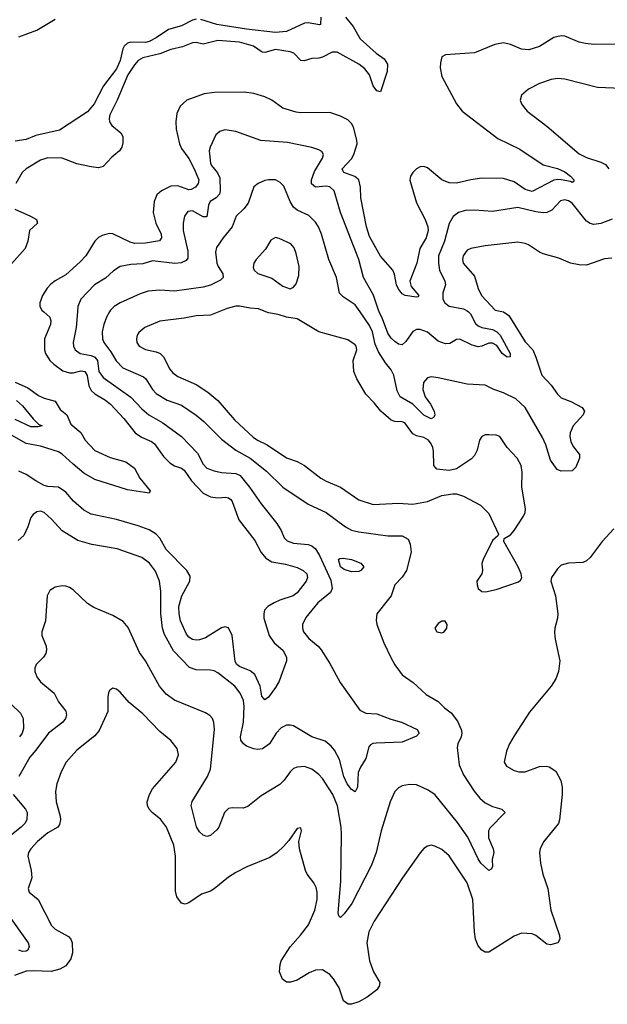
# Model space of a CAD drawing. Header units: inches. Extents: x 1934316 to 2140091, y 524953 to 667329.
# Tile 262 of 384: x 2023855 to 2027105, y 646170 to 651616. Entities that reach past the tile are written whole.
import ezdxf

# ---------------------------------------------------------------- set-up
doc = ezdxf.new("R2010")
doc.units = ezdxf.units.IN
doc.header["$MEASUREMENT"] = 0
doc.layers.add('C0624', color=7, linetype='Continuous')
doc.layers.add('C0625', color=7, linetype='Continuous')

msp = doc.modelspace()

# ---------------------------------------------------------------- linework, layer by layer
at = {"layer": 'C0624', "color": 5}
for points, elevation in [([(2024173.6, 650000), (2024167.5, 649912.5), (2024151.1, 649831.1), (2024152.9, 649810), (2024160.7, 649790), (2024189.1, 649769.1), (2024250, 649758.3), (2024270, 649749.4), (2024284.1, 649730), (2024293.2, 649670), (2024316.2, 649636.2), (2024468.5, 649528.5), (2024530, 649462.7), (2024569.6, 649429.6), (2024646.1, 649386.1), (2024749.1, 649310), (2024837.4, 649217.4), (2024870, 649157), (2024890, 649134.9), (2024930, 649120.2), (2024970, 649112), (2025050, 649106.7), (2025074.1, 649094.1), (2025126, 649030), (2025190, 648937.3), (2025276.1, 648830), (2025300.3, 648790), (2025317, 648750), (2025333.8, 648733.8), (2025370, 648719.7), (2025450, 648713.4), (2025470, 648705.5), (2025490, 648688.5), (2025512.8, 648652.8), (2025575.7, 648515.7), (2025583.5, 648470), (2025572.9, 648447), (2025503.6, 648390), (2025436.5, 648310), (2025419.5, 648270), (2025418.7, 648250), (2025424.9, 648230), (2025453.1, 648193.1), (2025506.4, 648150), (2025522.6, 648130), (2025570, 648055.8), (2025627.1, 647950), (2025736.9, 647796.9), (2025770, 647779.8), (2025830, 647777.1), (2025906.8, 647746.8), (2025966, 647730), (2026053.4, 647690), (2026064, 647670), (2026050, 647653.2), (2025970, 647619.6), (2025825.9, 647614.1), (2025807.8, 647612.2), (2025794.9, 647605.1), (2025786.7, 647593.3), (2025768.5, 647530), (2025739.1, 647480.9), (2025727.5, 647452.5), (2025723.6, 647370), (2025710, 647345.6), (2025690, 647357.4), (2025665.7, 647390), (2025648.1, 647430), (2025623.2, 647523.2), (2025595.5, 647575.5), (2025577.9, 647597.9), (2025544.4, 647624.4), (2025470, 647649.9), (2025370, 647709.8), (2025350, 647714.7), (2025330, 647713.5), (2025300.6, 647699.4), (2025273.8, 647670), (2025235.8, 647610), (2025197.5, 647582.5), (2025170, 647578.4), (2025150, 647582.1), (2025110, 647597.1), (2025092.2, 647610), (2025078.6, 647630), (2025076.2, 647650), (2025093.3, 647730), (2025096.8, 647816.8), (2025092.5, 647850), (2025074.5, 647890), (2025043.9, 647930), (2024950, 648003.5), (2024930, 648013.8), (2024910, 648018.4), (2024830, 648019.4), (2024793.6, 648033.6), (2024705, 648125), (2024656.2, 648216.2), (2024644.1, 648250), (2024635.9, 648330), (2024634.9, 648454.9), (2024628.7, 648510), (2024605.1, 648565.1), (2024572.6, 648610), (2024530, 648640.4), (2024393.2, 648690), (2024253.2, 648713.2), (2024175.7, 648735.7), (2024090, 648788.2), (2024030, 648854), (2023990, 648889.7), (2023970, 648896.9), (2023950, 648893.3), (2023930, 648879.5), (2023916.9, 648863.1), (2023900.3, 648810), (2023876.7, 648763.3), (2023845.5, 648734.5)], 340), ([(2024351.8, 650000), (2024335.2, 649970), (2024320.7, 649930), (2024311, 649890), (2024313.4, 649850), (2024320.2, 649830), (2024359.1, 649779.1), (2024388.5, 649728.5), (2024424.7, 649690), (2024540, 649640), (2024551.8, 649630), (2024589.5, 649570), (2024610, 649547.4), (2024670, 649511.5), (2024750, 649483.2), (2024830, 649429.3), (2024873.4, 649393.4), (2024970, 649294.8), (2025050, 649235.3), (2025130, 649190.8), (2025219.6, 649119.6), (2025310.3, 649030), (2025450, 648935.6), (2025550, 648890.2), (2025656.5, 648810), (2025690, 648792.8), (2025730, 648782.7), (2025890, 648760.7), (2025970, 648761.1), (2026002.8, 648742.8), (2026014.6, 648714.6), (2026019.5, 648670), (2025994, 648570), (2025970, 648532), (2025930.4, 648490), (2025908.5, 648430), (2025895.3, 648410), (2025830.4, 648330), (2025826.1, 648293.9), (2025830.2, 648270), (2025869.3, 648169.3), (2025908.2, 648088.2), (2025930, 648046.9), (2025970, 647992.9), (2026030.2, 647950.2), (2026102.6, 647882.6), (2026170, 647845.3), (2026203.9, 647810), (2026241.4, 647781.4), (2026276.3, 647736.3), (2026296.8, 647690), (2026300.2, 647670), (2026295.8, 647650), (2026277.2, 647610), (2026274.7, 647590), (2026285.6, 647494.4), (2026310, 647438.9), (2026368.9, 647348.9), (2026399.6, 647310), (2026430, 647284.4), (2026470, 647263.6), (2026521, 647250), (2026540.7, 647230), (2026455.9, 647144.1), (2026447.4, 647130), (2026447.1, 647090), (2026474, 647030), (2026476.4, 647010), (2026468.9, 646970), (2026470.2, 646929.8), (2026463.4, 646916.6), (2026450, 646909.7), (2026406, 646950), (2026390, 646974), (2026333.6, 647093.6), (2026276.3, 647176.3), (2026150, 647329.8), (2026110, 647356.5), (2026050, 647383.5), (2026010, 647385.1), (2025970, 647377.6), (2025950, 647367), (2025930, 647346.6), (2025903.1, 647290), (2025854.4, 647130), (2025827.3, 647010), (2025800.7, 646939.3), (2025692.5, 646727.5), (2025650, 646669.7), (2025629.5, 646649.5), (2025619.3, 646659.3), (2025615.3, 646675.3), (2025631.3, 646850), (2025634.9, 647110), (2025632.5, 647150), (2025612, 647268), (2025587.1, 647330), (2025530, 647418.2), (2025510, 647440.4), (2025471.2, 647471.2), (2025430, 647485.3), (2025390, 647482.2), (2025370, 647473.5), (2025350, 647455.8), (2025318, 647410), (2025294.1, 647385.9), (2025190, 647322.4), (2025116, 647264), (2025090, 647254.5), (2025030, 647257.1), (2025010, 647252.5), (2024987, 647230), (2024955.6, 647150), (2024944.5, 647135.5), (2024910, 647104), (2024890, 647097.4), (2024870, 647105.1), (2024850, 647123.5), (2024832, 647152), (2024802.5, 647270), (2024807.8, 647292.2), (2024893.8, 647430), (2024909.9, 647470), (2024931.8, 647690), (2024928.8, 647728.8), (2024920.5, 647750), (2024906.7, 647766.7), (2024882.4, 647782.4), (2024710, 647852), (2024664.6, 647884.6), (2024628.7, 647930), (2024550.9, 648070), (2024516.7, 648116.6), (2024454.9, 648254.9), (2024427.4, 648287.4), (2024370, 648319.6), (2024265.3, 648365.3), (2024230, 648387), (2024150, 648462.9), (2024130, 648475.6), (2024110, 648482.9), (2024090, 648483.6), (2024050, 648476.9), (2024021.1, 648458.9), (2024006.7, 648430), (2023997, 648290), (2023977, 648230), (2023976.5, 648210), (2024000.9, 648150), (2024003.6, 648130), (2023999.6, 648110), (2023986, 648090), (2023946.5, 648050), (2023938.5, 648030), (2023938, 648010), (2023950, 647980.4), (2023970, 647953.7), (2024044.4, 647890), (2024070, 647842), (2024110, 647790.7), (2024113.4, 647770), (2024108.7, 647750), (2024093.7, 647730), (2024014.7, 647670), (2023944.1, 647575.9), (2023910, 647537.7), (2023849.5, 647430.5)], 360), ([(2023987.9, 650000), (2024020.7, 649970), (2024027.7, 649950), (2024024.4, 649930), (2023992.5, 649850), (2023991.8, 649790), (2023998, 649770), (2024022.2, 649730), (2024042.6, 649710), (2024093.8, 649673.8), (2024130, 649662.7), (2024150, 649662.6), (2024192.9, 649672.9), (2024215.1, 649670), (2024228.2, 649648.2), (2024236.8, 649590), (2024250, 649564.6), (2024270, 649546.9), (2024330, 649511.9), (2024357.8, 649490), (2024430.1, 649410), (2024494, 649330), (2024527.6, 649307.6), (2024583.3, 649283.3), (2024600.1, 649270), (2024650, 649199.7), (2024685, 649165), (2024710, 649148.2), (2024750, 649134.8), (2024763.8, 649123.8), (2024804.6, 649064.6), (2024870, 648996.8), (2024910, 648977.2), (2024950, 648971.4), (2024994.9, 648974.9), (2025010, 648971.6), (2025021.6, 648961.6), (2025030.7, 648950), (2025067, 648850), (2025154.5, 648734.5), (2025189.7, 648669.7), (2025217, 648637), (2025250, 648617.7), (2025325.1, 648605.1), (2025390, 648585.5), (2025422.4, 648570), (2025443.6, 648550), (2025445.8, 648530), (2025438.8, 648510), (2025390, 648445.5), (2025367, 648430), (2025293.9, 648406.1), (2025261.3, 648390), (2025227.2, 648370), (2025209.4, 648350), (2025204.3, 648330), (2025205.2, 648305.2), (2025234.3, 648210), (2025262.5, 648170), (2025310, 648128.6), (2025330.5, 648090), (2025329.5, 648069.5), (2025290, 647956.8), (2025270, 647922.1), (2025230, 647868.9), (2025210, 647854), (2025194.7, 647874.7), (2025184.7, 647930), (2025154.9, 647994.9), (2025130, 648015.2), (2025070, 648037.6), (2025055.2, 648050), (2025046, 648066), (2025030.4, 648210), (2025010, 648251.5), (2024990, 648258.1), (2024970, 648253), (2024882.7, 648197.3), (2024850, 648185.5), (2024830, 648183.9), (2024810, 648188.4), (2024790, 648200.5), (2024777.4, 648217.4), (2024744.1, 648290), (2024736.3, 648330), (2024735.4, 648370), (2024750.9, 648429.1), (2024796.2, 648510), (2024797.6, 648537.6), (2024778.2, 648570), (2024665.6, 648685.6), (2024630, 648748.9), (2024610.3, 648770.3), (2024570, 648793.7), (2024510, 648816.4), (2024390, 648850.5), (2024250, 648880.3), (2024210, 648902.3), (2024152.7, 648952.7), (2024110, 649002.2), (2024070, 649029.9), (2024010, 649033.4), (2023990, 649040.2), (2023944.4, 649064.4), (2023890, 649101.1), (2023850, 649119.3)], 320), ([(2024956.4, 650000), (2024910, 649980.7), (2024830, 649978.1), (2024764.7, 649964.7), (2024630, 649948.3), (2024547.5, 649912.5), (2024514.3, 649885.7), (2024504.6, 649870), (2024500.3, 649850), (2024503.2, 649830), (2024515.3, 649810), (2024550, 649791.2), (2024610, 649779), (2024631.4, 649770), (2024652.7, 649750), (2024683.8, 649683.8), (2024701.7, 649661.7), (2024730, 649642.6), (2024830, 649598.7), (2024894.8, 649554.8), (2024950.2, 649510), (2025042.8, 649402.8), (2025146.7, 649306.6), (2025170, 649290.1), (2025224.3, 649264.3), (2025330, 649193.2), (2025390, 649172.2), (2025430, 649150.2), (2025520.9, 649080.9), (2025550, 649063.8), (2025630, 649031.1), (2025730, 648960.2), (2025810, 648934), (2025950, 648941.9), (2026030, 648935.9), (2026110, 648951.6), (2026190, 648983.9), (2026250, 648993.8), (2026270, 648992.6), (2026310, 648980.3), (2026403.1, 648930), (2026450, 648883.8), (2026502.8, 648770), (2026499.1, 648760.9), (2026470, 648736), (2026419, 648630), (2026411.5, 648608.5), (2026414.7, 648570), (2026411.5, 648550), (2026382.6, 648510), (2026384.2, 648490), (2026390.5, 648470), (2026410, 648452.7), (2026430.4, 648450.4), (2026490, 648464.4), (2026613, 648507), (2026624.5, 648515.5), (2026631.5, 648528.5), (2026627.6, 648550), (2026611.1, 648590), (2026532.7, 648730), (2026534, 648746), (2026570, 648766.7), (2026590, 648790.3), (2026640.8, 648870), (2026649.8, 648890), (2026652.4, 648910), (2026631.9, 649030), (2026634, 649114), (2026628.3, 649150), (2026607.2, 649190), (2026551.8, 649250), (2026509.8, 649309.8), (2026490, 649318), (2026450, 649320.3), (2026430, 649319.4), (2026410, 649310.9), (2026397.7, 649290), (2026384.9, 649235.1), (2026370, 649204.8), (2026353.5, 649186.5), (2026270, 649132.5), (2026230, 649121.9), (2026162.4, 649130), (2026144.8, 649150), (2026143.9, 649230), (2026139.2, 649250), (2026130.8, 649270), (2026115.2, 649290), (2026090, 649304.3), (2026050, 649313.7), (2026030, 649324.7), (2025985.2, 649385.2), (2025970, 649391.9), (2025930, 649392.5), (2025910, 649401.2), (2025851.6, 649450), (2025816.2, 649496.2), (2025770, 649544.4), (2025718.8, 649630), (2025703.1, 649670), (2025699.5, 649730), (2025718.7, 649790), (2025715.6, 649810), (2025710, 649818), (2025670, 649844.7), (2025510, 649888.5), (2025390, 649962), (2025330.4, 649969.6), (2025284.7, 649984.7), (2025230, 649994.3), (2025216.2, 650000)], 380), ([(2026530.8, 650000), (2026559.3, 649979.3), (2026650, 649833.2), (2026692.2, 649790), (2026710.1, 649750.1), (2026742.6, 649650), (2026793.7, 649593.7), (2026830, 649545.2), (2026850, 649525), (2026903.6, 649503.6), (2026966, 649470), (2026979.5, 649450), (2026971.8, 649430), (2026916.9, 649370), (2026899.2, 649330), (2026897.6, 649310), (2026903.4, 649283.4), (2026915.9, 649255.9), (2026950.3, 649210), (2026952, 649190), (2026930, 649141.2), (2026910, 649121.2), (2026850, 649119), (2026827.2, 649127.2), (2026790, 649179), (2026764.2, 649264.2), (2026745.7, 649305.7), (2026650.5, 649470), (2026598.1, 649518.1), (2026530, 649552.4), (2026477, 649570), (2026430, 649595.1), (2026330, 649599.7), (2026170, 649634.8), (2026130, 649639.8), (2026110, 649635.7), (2026087.7, 649610), (2026084.1, 649570), (2026096.8, 649530), (2026127.1, 649490), (2026147.2, 649450), (2026150, 649428.7), (2026143.8, 649416.2), (2026130, 649407.8), (2026090, 649428.4), (2026029.8, 649490), (2025959.2, 649530), (2025942.8, 649562.8), (2025924.6, 649650), (2025910, 649679.7), (2025877.3, 649717.3), (2025838.4, 649778.4), (2025821.7, 649821.7), (2025805.8, 649890), (2025790, 649924), (2025737.3, 650000)], 360), ([(2026336.4, 650000), (2026348.3, 649988.3), (2026375.5, 649935.5), (2026390, 649921.9), (2026410, 649912.8), (2026470, 649902.2), (2026494.4, 649890), (2026512.3, 649870), (2026566.7, 649770), (2026568.3, 649751.7), (2026550.8, 649749.2), (2026523.7, 649770), (2026493, 649813), (2026470, 649826.4), (2026450, 649827.4), (2026410, 649809.9), (2026390, 649806.5), (2026356.5, 649816.5), (2026290, 649848.7), (2026270, 649846.3), (2026234.4, 649825.6), (2026210, 649823.1), (2026170, 649838.2), (2026110, 649887.6), (2026070, 649903.1), (2026050, 649903.1), (2026030, 649891.3), (2025990, 649836.3), (2025970, 649817.4), (2025950, 649821), (2025930, 649836.8), (2025910, 649854.4), (2025890, 649881.5), (2025861.3, 649961.3), (2025843.2, 650000)], 340), ([(2023830.4, 649610.4), (2023899, 649579), (2023957.9, 649537.9), (2023990, 649522.7), (2024050, 649505.7), (2024079, 649459), (2024114.6, 649430), (2024138.2, 649378.2), (2024193, 649333), (2024215.9, 649290), (2024270, 649232.9), (2024355, 649195), (2024441.3, 649170), (2024490, 649135.7), (2024519.7, 649079.7), (2024576.9, 649010), (2024570, 648997.6), (2024450, 649014.9), (2024270, 649072.4), (2024210, 649108), (2024150, 649156.5), (2024090, 649213.6), (2024070, 649225), (2023970, 649256.4), (2023890, 649270.8), (2023810, 649317)], 280), ([(2023836.9, 649510), (2023870, 649479.7), (2023928.8, 649408.8), (2023959, 649379), (2023978, 649370), (2023956.9, 649363.1), (2023915.9, 649364.1), (2023830, 649405.2)], 260), ([(2027140.7, 648799.3), (2027077.3, 648730), (2027010, 648640.7), (2026990, 648622.9), (2026970, 648614), (2026890, 648609.7), (2026850, 648598.9), (2026830, 648578.9), (2026796.5, 648530), (2026792.3, 648510), (2026818.4, 648430), (2026830.4, 648329.6), (2026830, 648306), (2026814.8, 648250), (2026813.4, 648226.6), (2026816.4, 648190), (2026841.6, 648070), (2026834.9, 648010), (2026819.3, 647970), (2026794.9, 647930), (2026673.7, 647786.3), (2026590, 647655.1), (2026563.7, 647610), (2026546.7, 647570), (2026534.9, 647510), (2026547.4, 647487.4), (2026590, 647462.6), (2026615.8, 647455.8), (2026650, 647456.5), (2026730, 647484.7), (2026767.6, 647487.6), (2026783.8, 647483.8), (2026819.4, 647459.4), (2026847.3, 647407.3), (2026854.6, 647370), (2026856, 647330), (2026840.3, 647190), (2026834.6, 647170), (2026752.1, 647068), (2026733.1, 647030), (2026730.3, 647010), (2026735.6, 646950), (2026749, 646890), (2026775.3, 646810), (2026793.4, 646690), (2026840.2, 646550), (2026842.4, 646530), (2026830.6, 646509.4), (2026790, 646498.5), (2026770, 646502.4), (2026710, 646549.9), (2026690, 646559.9), (2026630, 646563.4), (2026590, 646547.1), (2026450, 646458.9), (2026430, 646457.4), (2026410, 646469.6), (2026390, 646494), (2026376.1, 646530), (2026369.8, 646570), (2026361, 646750), (2026330, 646841.3), (2026230, 646991.1), (2026190, 647026.3), (2026150, 647045.1), (2026130, 647049.4), (2026110, 647044.5), (2026090, 647031.8), (2026070, 647007), (2025971.5, 646868.5), (2025815.8, 646630), (2025785.6, 646570), (2025775, 646510), (2025789.1, 646410), (2025811.3, 646350), (2025846.7, 646290), (2025842.8, 646270), (2025830.2, 646250), (2025776, 646210), (2025730, 646183.9), (2025690, 646169.9), (2025671.4, 646171.4), (2025645.3, 646190), (2025621.6, 646261.6), (2025590.8, 646310), (2025570, 646335.3), (2025530, 646360.2), (2025490, 646358.7), (2025456.3, 646343.7), (2025390, 646302.5), (2025352.4, 646292.4), (2025330, 646292.4), (2025308.6, 646308.6), (2025292.2, 646350), (2025294.5, 646390), (2025301.1, 646410), (2025350, 646488.4), (2025407.6, 646552.4), (2025451.4, 646610), (2025486.6, 646690), (2025500.2, 646750), (2025500.7, 646790), (2025495.3, 646815.3), (2025482.2, 646842.2), (2025445.6, 646890), (2025435.6, 646910), (2025402.7, 647030), (2025399.3, 647070), (2025413.2, 647130), (2025410, 647146), (2025390, 647142), (2025343.8, 647076.2), (2025315.6, 647044.4), (2025279.1, 647010), (2025238.2, 646981.8), (2025110.7, 646930), (2025050, 646898.9), (2025010, 646872.6), (2024930, 646808.5), (2024910, 646796.4), (2024861.1, 646778.9), (2024790, 646731.5), (2024770, 646723.7), (2024750, 646729.4), (2024724, 646764), (2024715.8, 646795.8), (2024716.8, 646990), (2024708.1, 647050), (2024667.4, 647150), (2024633.8, 647193.8), (2024588.3, 647228.3), (2024570, 647249.6), (2024561, 647270), (2024560.4, 647290), (2024572.1, 647330), (2024590, 647361.3), (2024719.1, 647510), (2024732.8, 647550), (2024725.1, 647585.1), (2024689.8, 647629.8), (2024630, 647678.5), (2024536.1, 647776.1), (2024459.5, 647839.5), (2024410, 647895.6), (2024390, 647913.3), (2024370, 647918.4), (2024352.3, 647907.7), (2024346, 647894), (2024341.7, 647870), (2024341.8, 647790), (2024295.1, 647684.9), (2024270, 647655.6), (2024170, 647576.4), (2024111.1, 647508.9), (2024084, 647456), (2024060.7, 647390), (2024053, 647347), (2024056.3, 647290), (2024078, 647210), (2024080.2, 647190), (2024074.9, 647165.1), (2024065.3, 647150), (2024010, 647118), (2023952.2, 647070), (2023915.6, 647030), (2023903.2, 647010), (2023900.2, 646990), (2023918, 646910), (2023921.3, 646870), (2023902, 646810), (2023907.2, 646790), (2023956.5, 646750), (2024030, 646604.9), (2024050, 646586), (2024124.2, 646544.2), (2024137.6, 646530), (2024144.5, 646510), (2024146.3, 646453.7), (2024137.8, 646422.2), (2024110, 646383.5), (2024076.6, 646363.4), (2024028, 646352), (2023930, 646355.6), (2023890, 646352.7), (2023826.3, 646330)], 380), ([(2023808.3, 647830), (2023859.4, 647779.4), (2023873.2, 647750), (2023874.9, 647694.9), (2023868, 647670), (2023853.8, 647650)], 340), ([(2023818.9, 647330), (2023887.1, 647250), (2023896.2, 647230), (2023893.8, 647190), (2023882.2, 647170), (2023862.4, 647150), (2023800.4, 647099.6)], 360), ([(2023786.5, 646670), (2023900.9, 646510), (2023906.3, 646490), (2023898.9, 646470), (2023890, 646463.1), (2023870, 646461.8), (2023849.1, 646469.1)], 360)]:
    msp.add_lwpolyline(points, dxfattribs=dict(at, elevation=elevation))
for points, elevation in [([(2025690, 648562.7), (2025650, 648575.3), (2025630, 648589.3), (2025618, 648630), (2025624.7, 648635.3), (2025643.2, 648636.8), (2025689.6, 648630.4), (2025741, 648610), (2025757.3, 648590), (2025741, 648570), (2025730, 648564.5)], 340), ([(2026190, 648289), (2026170, 648276), (2026151, 648250), (2026162, 648230), (2026190, 648224.9), (2026202, 648230), (2026217.2, 648250), (2026219, 648270), (2026208.7, 648288.7)], 380)]:
    msp.add_lwpolyline(points, close=True, dxfattribs=dict(at, elevation=elevation))
at = {"layer": 'C0625', "color": 5}
for points, elevation in [([(2024830, 651619.1), (2024810, 651613.7), (2024750, 651581.4), (2024678.5, 651561.5), (2024610, 651515.3), (2024570, 651495.6), (2024550, 651489.9), (2024470, 651491.9), (2024450, 651485.9), (2024432.4, 651470), (2024424.6, 651455.4), (2024409.6, 651390), (2024390, 651343.2), (2024318.4, 651250), (2024266.7, 651150), (2024230, 651106.2), (2024074.8, 651005.2), (2023944.1, 650975.9), (2023890, 650952.7), (2023830, 650944.4)], 260), ([(2025657.6, 651630), (2025698.4, 651578.4), (2025738.1, 651510), (2025825.8, 651430), (2025870, 651400.1), (2025888.4, 651370), (2025887.8, 651330), (2025850, 651216.9), (2025830, 651223.1), (2025810.7, 651250), (2025789.9, 651310), (2025764.6, 651344.6), (2025730.7, 651370.7), (2025610, 651436.3), (2025583.1, 651436.9), (2025530, 651408.6), (2025510, 651402.8), (2025470, 651401.6), (2025428.4, 651388.4), (2025410, 651389.8), (2025371.8, 651430), (2025350, 651438.2), (2025270, 651451.2), (2025210, 651433.5), (2025195.8, 651435.8), (2025147.8, 651470), (2025070, 651491.4), (2024950, 651501.4), (2024870, 651480.6), (2024830, 651489), (2024810, 651487.2), (2024754.4, 651465.6), (2024690, 651451.1), (2024630, 651427.3), (2024535.4, 651404.6), (2024510.1, 651389.9), (2024490, 651366.5), (2024452.1, 651310), (2024393, 651170), (2024353.6, 651090), (2024348.8, 651070), (2024351.8, 651050), (2024364.5, 651030), (2024413.8, 650990), (2024424.4, 650970), (2024425.4, 650934.6), (2024419.5, 650910), (2024407.2, 650890), (2024364.5, 650855.5), (2024316.7, 650803.3), (2024290, 650796.8), (2024250, 650802.5), (2024170, 650818), (2024090, 650849.8), (2024010, 650851.2), (2023970, 650839.4), (2023890.3, 650790), (2023869.1, 650770), (2023832.6, 650710)], 280), ([(2023850, 651521.7), (2023950, 651557.5), (2024050, 651618.4)], 260), ([(2025520.3, 651630), (2025518.8, 651590), (2025513.1, 651586.9), (2025450, 651597.6), (2025430, 651596.2), (2025330.7, 651550), (2025270, 651544.2), (2025110, 651563.2), (2024945.2, 651590), (2024857.3, 651617.3)], 260), ([(2027150, 651479.8), (2027030, 651478.4), (2026983.5, 651483.5), (2026950, 651490.6), (2026870, 651523.9), (2026850, 651526.2), (2026810, 651516.8), (2026730, 651467.6), (2026671.3, 651450), (2026630, 651452.9), (2026570, 651478.5), (2026530, 651486.9), (2026482, 651478), (2026370, 651431.6), (2026210, 651422), (2026190.4, 651409.6), (2026182.3, 651377.7), (2026181.1, 651350), (2026190, 651301), (2026270, 651150.4), (2026302.8, 651110), (2026499.6, 650959.6), (2026620.5, 650900.5), (2026750, 650812.8), (2026830, 650793.6), (2026870, 650774.5), (2026901.2, 650750), (2026919.5, 650730), (2026919.9, 650720.1), (2026910, 650714.5), (2026900.8, 650720.8), (2026850, 650729.9), (2026830, 650732.2), (2026810, 650728.4), (2026690, 650665.5), (2026650, 650676.8), (2026590, 650718.6), (2026530, 650737.2), (2026410, 650739.9), (2026350, 650730.9), (2026270, 650710.8), (2026230, 650712.8), (2026189.6, 650729.6), (2026110, 650796.5), (2026090, 650803.5), (2026070, 650801.6), (2026050, 650790.8), (2026029.1, 650770.9), (2026015.9, 650750), (2026012.4, 650727.6), (2026050, 650603.7), (2026098.3, 650510), (2026112.3, 650470), (2026113.6, 650450), (2026103, 650410), (2026067.3, 650350), (2026051.6, 650270), (2026012.5, 650170), (2026020.4, 650140.4), (2026061.7, 650090), (2026057.5, 650082.5), (2026050, 650080.4), (2025986, 650090), (2025970, 650099.8), (2025948.5, 650128.5), (2025939.5, 650150), (2025928.3, 650208.3), (2025918.5, 650230), (2025850, 650308.7), (2025790, 650416.3), (2025773.5, 650470), (2025741.1, 650630), (2025739.3, 650690), (2025730.5, 650730), (2025709, 650749), (2025647.6, 650770), (2025641.6, 650781.6), (2025638.5, 650790), (2025690, 650846.9), (2025703.7, 650870), (2025721.1, 650930), (2025719.9, 650950), (2025700.6, 651020.6), (2025690, 651042), (2025670, 651061.5), (2025630, 651082.8), (2025570, 651101.8), (2025410, 651100.7), (2025384.2, 651104.2), (2025310, 651127.2), (2025249.7, 651170), (2025210, 651189.8), (2025150, 651207.2), (2025095.8, 651215.8), (2024932.5, 651212.5), (2024874.1, 651205.9), (2024779.3, 651170), (2024742.2, 651137.8), (2024723.5, 651096.5), (2024717.5, 651050), (2024720.9, 651010), (2024738, 650930), (2024750, 650902.9), (2024790, 650848.6), (2024820.1, 650790), (2024845.3, 650730), (2024842.3, 650710), (2024826.7, 650690), (2024803.9, 650676.1), (2024790, 650675.4), (2024730, 650697), (2024690, 650695.9), (2024638.7, 650670), (2024612.3, 650647.7), (2024597.5, 650610), (2024593.8, 650550), (2024607.5, 650490), (2024636.8, 650430), (2024639, 650410), (2024628, 650392), (2024550, 650379.9), (2024490, 650377.8), (2024465.3, 650385.3), (2024370, 650430.8), (2024350, 650433.7), (2024310, 650421.5), (2024290, 650411.1), (2024270.3, 650390), (2024220.6, 650310), (2024190, 650276.2), (2024110, 650204.6), (2024050, 650171.4), (2024027.2, 650152.8), (2024006.8, 650130), (2023981.6, 650090), (2023966.7, 650050), (2023966.5, 650030), (2023976.9, 650010), (2023987.9, 650000)], 320), ([(2027270, 651231), (2027050, 651241.1), (2026870, 651287.4), (2026830, 651289.7), (2026794.7, 651285.3), (2026730, 651262.6), (2026669.1, 651230.9), (2026630, 651199), (2026623, 651170), (2026630.5, 651150), (2026644.9, 651130), (2026662, 651110), (2026770, 651027.6), (2026950, 650873.8), (2026990, 650853.2), (2027068.2, 650828.2), (2027094.1, 650814.1), (2027113.4, 650790)], 340), ([(2025843.2, 650000), (2025838.5, 650010), (2025811.6, 650091.6), (2025757, 650190), (2025730.6, 650290), (2025629.9, 650550), (2025593.5, 650670), (2025570, 650691.8), (2025550, 650694.5), (2025490, 650689.9), (2025468.4, 650708.4), (2025469.3, 650730), (2025484.6, 650775.4), (2025529.7, 650850), (2025534.7, 650870), (2025525.9, 650885.9), (2025510, 650896.9), (2025469.8, 650909.8), (2025336.4, 650936.4), (2025187.7, 650947.7), (2025050, 650997.2), (2024990, 651006.9), (2024961.8, 650998.2), (2024940.2, 650979.8), (2024908.5, 650911.5), (2024903.5, 650890), (2024910, 650823), (2024915.5, 650810), (2024949.6, 650769.6), (2024961.2, 650741.2), (2024963.5, 650670), (2024959.8, 650650), (2024941.8, 650630), (2024908.8, 650610), (2024899.1, 650590), (2024890, 650524.7), (2024870, 650526.3), (2024810, 650558.3), (2024785.1, 650554.9), (2024766.4, 650530), (2024759, 650490), (2024758.4, 650450), (2024783.9, 650336.1), (2024783.9, 650296.1), (2024776.1, 650283.9), (2024748.6, 650271.4), (2024712.9, 650267.2), (2024590, 650282), (2024535, 650264.9), (2024470, 650261.8), (2024410.1, 650249.9), (2024373.5, 650226.5), (2024330, 650186.8), (2024267.8, 650150), (2024193.2, 650070), (2024175.8, 650030), (2024173.6, 650000)], 340), ([(2025737.3, 650000), (2025710, 650039.3), (2025643, 650083), (2025623.6, 650103.6), (2025607.1, 650190), (2025564.8, 650290), (2025524.5, 650430), (2025506.5, 650470), (2025490, 650496), (2025453.1, 650533.1), (2025390, 650562.7), (2025370, 650579.1), (2025350.7, 650610), (2025315.3, 650695.3), (2025296, 650716), (2025270, 650729.7), (2025230.9, 650730.9), (2025210, 650726.2), (2025173, 650710), (2025149.1, 650690.9), (2025118.7, 650601.3), (2025095.3, 650570), (2025052.8, 650530), (2025030.1, 650469.9), (2024979.6, 650410), (2024943.8, 650356.2), (2024936.9, 650330), (2024945.1, 650270), (2024951.7, 650250), (2024977.4, 650210), (2024979.2, 650190), (2024964.5, 650175.5), (2024910, 650147.5), (2024870, 650135.9), (2024710, 650114), (2024630, 650120.2), (2024565.2, 650114.8), (2024520.3, 650099.7), (2024410, 650049.8), (2024377.4, 650030), (2024357.3, 650010), (2024351.8, 650000)], 360), ([(2027132.4, 650512.4), (2027070, 650489.2), (2027030, 650483.4), (2027009.4, 650489.4), (2026990, 650502.2), (2026910, 650600.7), (2026890, 650614.6), (2026870, 650620.3), (2026845.9, 650614.1), (2026798, 650562), (2026770, 650549.1), (2026750, 650547.2), (2026710, 650553.4), (2026610, 650577.4), (2026470, 650554.2), (2026370, 650562.2), (2026319.7, 650560.3), (2026282, 650550), (2026252, 650528), (2026231, 650489), (2026205, 650390), (2026171.2, 650308.8), (2026171, 650270), (2026177.5, 650230), (2026206.7, 650170), (2026210.2, 650150), (2026195.2, 650104.8), (2026194.6, 650070), (2026205.5, 650050), (2026230, 650031.6), (2026310, 650016.8), (2026330, 650006.3), (2026336.4, 650000)], 340), ([(2023828.3, 650568.3), (2023914.6, 650530), (2023947.4, 650510), (2023953.4, 650490), (2023909.2, 650450), (2023900.4, 650390), (2023884.7, 650350), (2023810, 650264.9)], 280), ([(2027130, 650297.2), (2027090, 650292.9), (2026990, 650258.5), (2026950, 650259.7), (2026901.2, 650270), (2026836.8, 650296.8), (2026750, 650321.1), (2026729.5, 650330), (2026669.8, 650369.8), (2026650, 650378), (2026610, 650384.7), (2026430, 650365.3), (2026350, 650349.8), (2026330, 650340.3), (2026306.8, 650310), (2026303.8, 650290), (2026308.1, 650270), (2026370, 650196.5), (2026390.3, 650129.7), (2026409.3, 650090), (2026484.6, 650010), (2026530, 650000.6), (2026530.8, 650000)], 360), ([(2025216.2, 650000), (2025176.4, 650016.4), (2025130, 650019.5), (2025070, 650031.4), (2025050, 650030.6), (2025001.3, 650018.7), (2024956.4, 650000)], 380)]:
    msp.add_lwpolyline(points, dxfattribs=dict(at, elevation=elevation))
at = {"layer": 'C0625', "color": 5, "elevation": 380}
msp.add_lwpolyline([(2025269.1, 650410.9), (2025243.4, 650396.6), (2025213.7, 650346.3), (2025162.6, 650290), (2025148.9, 650270), (2025146, 650246), (2025152, 650230), (2025171.2, 650211.2), (2025250, 650186.7), (2025310, 650141.6), (2025350, 650127.7), (2025370, 650136.3), (2025384.6, 650155.4), (2025398.2, 650201.8), (2025399.8, 650250), (2025383.5, 650323.5), (2025373.4, 650353.4), (2025355.2, 650375.2), (2025290, 650406.2)], close=True, dxfattribs=at)

doc.saveas('drawing.dxf')
